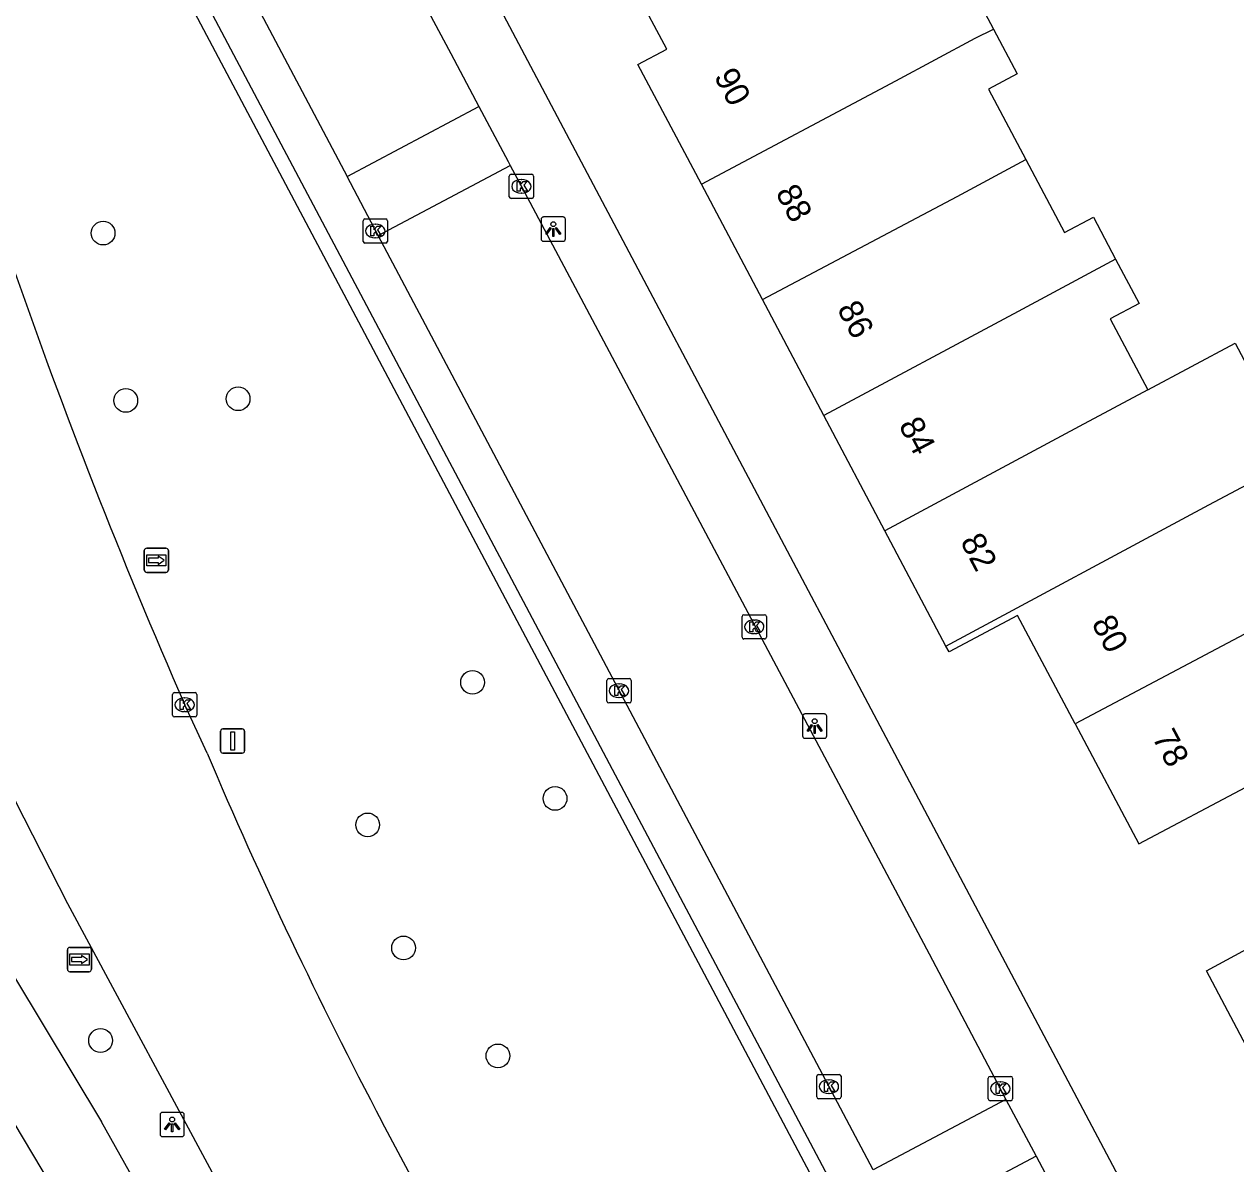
# Model space of a CAD drawing. Extents: x 157793 to 159380, y 380882 to 382313.
# Drawn here: x 158864.27 to 158914.14, y 381887.69 to 381934.59 of the extents above; entities that cross this region are included whole.
import ezdxf

# ---------------------------------------------------------------- set-up
doc = ezdxf.new("R2010")
doc.units = 0
for name, color, linetype in [('IMGEO_Boom', 7, 'Continuous'), ('IMGEO_Fietspad_gesloten', 7, 'Continuous'), ('IMGEO_Kolk', 7, 'Continuous'), ('IMGEO_Lichtpunt', 7, 'Continuous'), ('IMGEO_Pand', 7, 'Continuous'), ('IMGEO_Pand_nummerreeks', 7, 'Continuous'), ('IMGEO_Rijbaan_lokaal_gesloten', 7, 'Continuous'), ('IMGEO_Rijbaan_lokaal_open', 7, 'Continuous'), ('IMGEO_Verkeersbordpaal', 7, 'Continuous'), ('IMGEO_Voetpad_open', 7, 'Continuous'), ('IMGEO_Wegwijzer', 7, 'Continuous')]:
    doc.layers.add(name, color=color, linetype=linetype)

msp = doc.modelspace()

# ---------------------------------------------------------------- linework, layer by layer
at = {"layer": 'IMGEO_Boom'}
for centre in [(158867.521, 381925.992), (158868.454, 381919.106), (158873.077, 381919.174), (158882.727, 381907.502), (158886.122, 381902.725), (158878.41, 381901.635), (158879.887, 381896.569), (158867.418, 381892.76), (158883.773, 381892.126)]:
    msp.add_circle(centre, 0.489, dxfattribs=at)
at = {"layer": 'IMGEO_Fietspad_gesloten'}
for points in [[(158852.437, 381913.066), (158854.249, 381910.746), (158863.88, 381895.361), (158867.453, 381889.407)], [(158909.734, 381803.643), (158906.164, 381811.184), (158902.407, 381818.335), (158892.504, 381836.976), (158876.865, 381865.95), (158872.746, 381873.772), (158868.388, 381881.765), (158860.851, 381894.387), (158858.529, 381898.284), (158857.433, 381899.967)]]:
    msp.add_lwpolyline(points, dxfattribs=at)
msp.add_arc((157689.637, 381221.269), 1354.126, 28.502642, 29.564892, dxfattribs=at)
at = {"layer": 'IMGEO_Kolk'}
for p, q in [((158884.239, 381927.489), (158884.239, 381928.341)), ((158884.314, 381928.415), (158885.166, 381928.415)), ((158885.24, 381928.341), (158885.24, 381927.489)), ((158884.727, 381928.195), (158884.752, 381928.195)), ((158885.166, 381927.415), (158884.314, 381927.415)), ((158884.75, 381927.635), (158884.725, 381927.635)), ((158878.225, 381925.651), (158878.225, 381926.503)), ((158878.3, 381926.577), (158879.152, 381926.577)), ((158878.713, 381926.357), (158878.738, 381926.357)), ((158879.226, 381926.503), (158879.226, 381925.651)), ((158879.152, 381925.577), (158878.3, 381925.577)), ((158878.736, 381925.797), (158878.711, 381925.797)), ((158893.82, 381909.36), (158893.82, 381910.212)), ((158893.895, 381910.286), (158894.747, 381910.286)), ((158894.308, 381910.066), (158894.333, 381910.066)), ((158894.821, 381910.212), (158894.821, 381909.36)), ((158894.331, 381909.506), (158894.306, 381909.506)), ((158894.747, 381909.286), (158893.895, 381909.286)), ((158888.256, 381906.73), (158888.256, 381907.582)), ((158888.331, 381907.656), (158889.183, 381907.656)), ((158888.744, 381907.436), (158888.769, 381907.436)), ((158889.257, 381907.582), (158889.257, 381906.73)), ((158870.378, 381906.152), (158870.378, 381907.004)), ((158870.453, 381907.078), (158871.305, 381907.078)), ((158870.866, 381906.858), (158870.891, 381906.858)), ((158871.379, 381907.004), (158871.379, 381906.152)), ((158888.767, 381906.876), (158888.742, 381906.876)), ((158889.183, 381906.656), (158888.331, 381906.656)), ((158871.305, 381906.078), (158870.453, 381906.078)), ((158870.889, 381906.298), (158870.864, 381906.298)), ((158896.894, 381890.436), (158896.894, 381891.288)), ((158896.969, 381891.362), (158897.821, 381891.362)), ((158897.382, 381891.142), (158897.407, 381891.142)), ((158897.895, 381891.288), (158897.895, 381890.436)), ((158903.952, 381890.356), (158903.952, 381891.208)), ((158904.027, 381891.282), (158904.879, 381891.282)), ((158904.44, 381891.062), (158904.465, 381891.062)), ((158904.953, 381891.208), (158904.953, 381890.356)), ((158897.405, 381890.582), (158897.38, 381890.582)), ((158904.463, 381890.502), (158904.438, 381890.502)), ((158897.821, 381890.362), (158896.969, 381890.362)), ((158904.879, 381890.282), (158904.027, 381890.282))]:
    msp.add_line(p, q, dxfattribs=at)
for points in [[(158884.239, 381927.489), (158884.239, 381928.341)], [(158884.314, 381928.415), (158885.166, 381928.415)], [(158885.24, 381928.341), (158885.24, 381927.489)], [(158884.56, 381928.115), (158884.683, 381928.115), (158884.683, 381927.964), (158884.813, 381928.115), (158884.977, 381928.115), (158884.831, 381927.964), (158884.984, 381927.715), (158884.832, 381927.715), (158884.747, 381927.879), (158884.683, 381927.812), (158884.683, 381927.715), (158884.56, 381927.715), (158884.56, 381928.115)], [(158885.166, 381927.415), (158884.314, 381927.415)], [(158878.225, 381925.651), (158878.225, 381926.503)], [(158878.3, 381926.577), (158879.152, 381926.577)], [(158879.226, 381926.503), (158879.226, 381925.651)], [(158878.546, 381926.277), (158878.669, 381926.277), (158878.669, 381926.126), (158878.799, 381926.277), (158878.963, 381926.277), (158878.817, 381926.126), (158878.97, 381925.877), (158878.818, 381925.877), (158878.733, 381926.041), (158878.669, 381925.974), (158878.669, 381925.877), (158878.546, 381925.877), (158878.546, 381926.277)], [(158879.152, 381925.577), (158878.3, 381925.577)], [(158893.82, 381909.36), (158893.82, 381910.212)], [(158893.895, 381910.286), (158894.747, 381910.286)], [(158894.141, 381909.986), (158894.264, 381909.986), (158894.264, 381909.835), (158894.394, 381909.986), (158894.558, 381909.986), (158894.412, 381909.835), (158894.565, 381909.586), (158894.413, 381909.586), (158894.328, 381909.75), (158894.264, 381909.683), (158894.264, 381909.586), (158894.141, 381909.586), (158894.141, 381909.986)], [(158894.821, 381910.212), (158894.821, 381909.36)], [(158894.747, 381909.286), (158893.895, 381909.286)], [(158888.256, 381906.73), (158888.256, 381907.582)], [(158888.331, 381907.656), (158889.183, 381907.656)], [(158888.577, 381907.356), (158888.7, 381907.356), (158888.7, 381907.205), (158888.83, 381907.356), (158888.994, 381907.356), (158888.848, 381907.205), (158889.001, 381906.956), (158888.849, 381906.956), (158888.764, 381907.12), (158888.7, 381907.053), (158888.7, 381906.956), (158888.577, 381906.956), (158888.577, 381907.356)], [(158889.257, 381907.582), (158889.257, 381906.73)], [(158870.378, 381906.152), (158870.378, 381907.004)], [(158870.453, 381907.078), (158871.305, 381907.078)], [(158871.379, 381907.004), (158871.379, 381906.152)], [(158870.699, 381906.778), (158870.822, 381906.778), (158870.822, 381906.627), (158870.952, 381906.778), (158871.116, 381906.778), (158870.97, 381906.627), (158871.123, 381906.378), (158870.971, 381906.378), (158870.886, 381906.542), (158870.822, 381906.475), (158870.822, 381906.378), (158870.699, 381906.378), (158870.699, 381906.778)], [(158889.183, 381906.656), (158888.331, 381906.656)], [(158871.305, 381906.078), (158870.453, 381906.078)], [(158896.894, 381890.436), (158896.894, 381891.288)], [(158896.969, 381891.362), (158897.821, 381891.362)], [(158897.215, 381891.062), (158897.338, 381891.062), (158897.338, 381890.911), (158897.468, 381891.062), (158897.632, 381891.062), (158897.486, 381890.911), (158897.639, 381890.662), (158897.487, 381890.662), (158897.402, 381890.826), (158897.338, 381890.759), (158897.338, 381890.662), (158897.215, 381890.662), (158897.215, 381891.062)], [(158897.895, 381891.288), (158897.895, 381890.436)], [(158903.952, 381890.356), (158903.952, 381891.208)], [(158904.027, 381891.282), (158904.879, 381891.282)], [(158904.273, 381890.982), (158904.396, 381890.982), (158904.396, 381890.831), (158904.526, 381890.982), (158904.69, 381890.982), (158904.544, 381890.831), (158904.697, 381890.582), (158904.545, 381890.582), (158904.46, 381890.746), (158904.396, 381890.679), (158904.396, 381890.582), (158904.273, 381890.582), (158904.273, 381890.982)], [(158904.953, 381891.208), (158904.953, 381890.356)], [(158897.821, 381890.362), (158896.969, 381890.362)], [(158904.879, 381890.282), (158904.027, 381890.282)]]:
    msp.add_lwpolyline(points, dxfattribs=at)
for centre, start, end in [((158884.316, 381928.339), 91.552, 178.448), ((158884.316, 381928.339), 91.552, 178.448), ((158885.164, 381928.339), 1.552, 88.448), ((158885.164, 381928.339), 1.552, 88.448), ((158884.316, 381927.491), 181.552, 268.448), ((158884.316, 381927.491), 181.552, 268.448), ((158885.164, 381927.491), 271.552, 358.448), ((158885.164, 381927.491), 271.552, 358.448), ((158878.302, 381926.501), 91.552, 178.448), ((158878.302, 381926.501), 91.552, 178.448), ((158879.15, 381926.501), 1.552, 88.448), ((158879.15, 381926.501), 1.552, 88.448), ((158878.302, 381925.653), 181.552, 268.448), ((158878.302, 381925.653), 181.552, 268.448), ((158879.15, 381925.653), 271.552, 358.448), ((158879.15, 381925.653), 271.552, 358.448), ((158893.897, 381910.21), 91.552, 178.448), ((158893.897, 381910.21), 91.552, 178.448), ((158894.745, 381910.21), 1.552, 88.448), ((158894.745, 381910.21), 1.552, 88.448), ((158893.897, 381909.362), 181.552, 268.448), ((158893.897, 381909.362), 181.552, 268.448), ((158894.745, 381909.362), 271.552, 358.448), ((158894.745, 381909.362), 271.552, 358.448), ((158888.333, 381907.58), 91.552, 178.448), ((158888.333, 381907.58), 91.552, 178.448), ((158889.181, 381907.58), 1.552, 88.448), ((158889.181, 381907.58), 1.552, 88.448), ((158870.455, 381907.002), 91.552, 178.448), ((158870.455, 381907.002), 91.552, 178.448), ((158871.303, 381907.002), 1.552, 88.448), ((158871.303, 381907.002), 1.552, 88.448), ((158888.333, 381906.732), 181.552, 268.448), ((158888.333, 381906.732), 181.552, 268.448), ((158889.181, 381906.732), 271.552, 358.448), ((158889.181, 381906.732), 271.552, 358.448), ((158870.455, 381906.154), 181.552, 268.448), ((158870.455, 381906.154), 181.552, 268.448), ((158871.303, 381906.154), 271.552, 358.448), ((158871.303, 381906.154), 271.552, 358.448), ((158896.971, 381891.286), 91.552, 178.448), ((158896.971, 381891.286), 91.552, 178.448), ((158897.819, 381891.286), 1.552, 88.448), ((158897.819, 381891.286), 1.552, 88.448), ((158904.029, 381891.206), 91.552, 178.448), ((158904.029, 381891.206), 91.552, 178.448), ((158904.877, 381891.206), 1.552, 88.448), ((158904.877, 381891.206), 1.552, 88.448), ((158896.971, 381890.438), 181.552, 268.448), ((158896.971, 381890.438), 181.552, 268.448), ((158897.819, 381890.438), 271.552, 358.448), ((158897.819, 381890.438), 271.552, 358.448), ((158904.029, 381890.358), 181.552, 268.448), ((158904.029, 381890.358), 181.552, 268.448), ((158904.877, 381890.358), 271.552, 358.448), ((158904.877, 381890.358), 271.552, 358.448)]:
    msp.add_arc(centre, 0.0765, start, end, dxfattribs=at)
for centre, major_axis, ratio, start_param, end_param in [((158884.726, 381927.915), (-0.387, 0.002), 0.722429, 4.712389, 7.853982), ((158884.751, 381927.915), (-0.39, 0.002), 0.717154, 1.570796, 4.712389), ((158878.712, 381926.077), (-0.387, 0.002), 0.722429, 4.712389, 7.853982), ((158878.737, 381926.077), (-0.39, 0.002), 0.717154, 1.570796, 4.712389), ((158894.307, 381909.786), (-0.387, 0.002), 0.722429, 4.712389, 7.853982), ((158894.332, 381909.786), (-0.39, 0.002), 0.717154, 1.570796, 4.712389), ((158888.743, 381907.156), (-0.387, 0.002), 0.722429, 4.712389, 7.853982), ((158888.768, 381907.156), (-0.39, 0.002), 0.717154, 1.570796, 4.712389), ((158870.865, 381906.578), (-0.387, 0.002), 0.722429, 4.712389, 7.853982), ((158870.89, 381906.578), (-0.39, 0.002), 0.717154, 1.570796, 4.712389), ((158897.381, 381890.862), (-0.387, 0.002), 0.722429, 4.712389, 7.853982), ((158897.406, 381890.862), (-0.39, 0.002), 0.717154, 1.570796, 4.712389), ((158904.439, 381890.782), (-0.387, 0.002), 0.722429, 4.712389, 7.853982), ((158904.464, 381890.782), (-0.39, 0.002), 0.717154, 1.570796, 4.712389)]:
    msp.add_ellipse(centre, major_axis=major_axis, ratio=ratio, start_param=start_param, end_param=end_param, dxfattribs=at)
at = {"layer": 'IMGEO_Lichtpunt'}
for p, q in [((158885.551, 381926.56), (158885.551, 381925.753)), ((158885.551, 381926.56), (158885.551, 381925.753)), ((158886.453, 381926.655), (158885.645, 381926.655)), ((158886.453, 381926.655), (158885.645, 381926.655)), ((158886.547, 381925.753), (158886.547, 381926.56)), ((158886.547, 381925.753), (158886.547, 381926.56)), ((158885.645, 381925.659), (158886.453, 381925.659)), ((158885.645, 381925.659), (158886.453, 381925.659)), ((158896.309, 381906.104), (158896.309, 381905.297)), ((158896.309, 381906.104), (158896.309, 381905.297)), ((158897.211, 381906.199), (158896.403, 381906.199)), ((158897.211, 381906.199), (158896.403, 381906.199)), ((158897.305, 381905.297), (158897.305, 381906.104)), ((158897.305, 381905.297), (158897.305, 381906.104)), ((158896.403, 381905.203), (158897.211, 381905.203)), ((158896.403, 381905.203), (158897.211, 381905.203)), ((158869.866, 381889.709), (158869.866, 381888.902)), ((158869.866, 381889.709), (158869.866, 381888.902)), ((158870.768, 381889.804), (158869.96, 381889.804)), ((158870.768, 381889.804), (158869.96, 381889.804)), ((158870.862, 381888.902), (158870.862, 381889.709)), ((158870.862, 381888.902), (158870.862, 381889.709)), ((158869.96, 381888.808), (158870.768, 381888.808)), ((158869.96, 381888.808), (158870.768, 381888.808))]:
    msp.add_line(p, q, dxfattribs=at)
for points in [[(158885.925, 381926.224), (158885.964, 381926.196), (158885.776, 381925.934), (158885.738, 381925.961), (158885.925, 381926.224)], [(158886.027, 381926.176), (158886.074, 381926.176), (158886.074, 381925.854), (158886.027, 381925.854), (158886.027, 381926.176)], [(158886.137, 381926.196), (158886.175, 381926.223), (158886.362, 381925.961), (158886.323, 381925.933), (158886.137, 381926.196)], [(158896.683, 381905.768), (158896.722, 381905.74), (158896.534, 381905.478), (158896.496, 381905.505), (158896.683, 381905.768)], [(158896.785, 381905.72), (158896.832, 381905.72), (158896.832, 381905.398), (158896.785, 381905.398), (158896.785, 381905.72)], [(158896.895, 381905.74), (158896.933, 381905.767), (158897.12, 381905.505), (158897.081, 381905.477), (158896.895, 381905.74)], [(158870.24, 381889.373), (158870.279, 381889.345), (158870.091, 381889.083), (158870.053, 381889.11), (158870.24, 381889.373)], [(158870.342, 381889.325), (158870.389, 381889.325), (158870.389, 381889.003), (158870.342, 381889.003), (158870.342, 381889.325)], [(158870.452, 381889.345), (158870.49, 381889.372), (158870.677, 381889.11), (158870.638, 381889.082), (158870.452, 381889.345)]]:
    msp.add_lwpolyline(points, dxfattribs=at)
for centre in [(158886.05, 381926.358), (158896.808, 381905.902), (158870.365, 381889.507)]:
    msp.add_circle(centre, 0.0994, dxfattribs=at)
for centre, start, end in [((158885.645, 381926.56), 90, 180), ((158885.645, 381926.56), 90, 180), ((158886.453, 381926.56), 0, 90), ((158886.453, 381926.56), 0, 90), ((158885.645, 381925.753), 180, 270), ((158885.645, 381925.753), 180, 270), ((158886.453, 381925.753), 270, 0), ((158886.453, 381925.753), 270, 360), ((158896.403, 381906.104), 90, 180), ((158896.403, 381906.104), 90, 180), ((158897.211, 381906.104), 0, 90), ((158897.211, 381906.104), 0, 90), ((158896.403, 381905.297), 180, 270), ((158896.403, 381905.297), 180, 270), ((158897.211, 381905.297), 270, 0), ((158897.211, 381905.297), 270, 360), ((158869.96, 381889.709), 90, 180), ((158869.96, 381889.709), 90, 180), ((158870.768, 381889.709), 0, 90), ((158870.768, 381889.709), 0, 90), ((158869.96, 381888.902), 180, 270), ((158869.96, 381888.902), 180, 270), ((158870.768, 381888.902), 270, 0), ((158870.768, 381888.902), 270, 360)]:
    msp.add_arc(centre, 0.0946, start, end, dxfattribs=at)
at = {"layer": 'IMGEO_Pand'}
for points in [[(158892.146, 381928.002), (158889.535, 381932.934), (158890.719, 381933.562), (158889.474, 381935.913), (158896.277, 381939.519), (158900.315, 381941.659), (158904.17, 381934.391)], [(158892.146, 381928.002), (158900.15, 381932.26), (158903.417, 381934.012), (158904.17, 381934.391)], [(158904.17, 381934.391), (158905.147, 381932.549), (158903.963, 381931.921), (158905.504, 381929.015)], [(158894.66, 381923.255), (158902.68, 381927.5), (158905.504, 381929.015)], [(158905.504, 381929.015), (158907.095, 381926.015), (158908.279, 381926.642), (158909.195, 381924.914)], [(158894.66, 381923.255), (158892.146, 381928.002)], [(158909.195, 381924.914), (158905.19, 381922.77), (158897.183, 381918.49)], [(158909.195, 381924.914), (158910.161, 381923.093), (158908.977, 381922.465), (158910.527, 381919.541)], [(158897.183, 381918.49), (158894.66, 381923.255)], [(158910.527, 381919.541), (158914.116, 381921.459), (158916.632, 381916.714)], [(158910.527, 381919.541), (158907.7, 381918.03), (158899.702, 381913.733)], [(158899.702, 381913.733), (158897.183, 381918.49)], [(158902.209, 381908.997), (158913.036, 381914.808), (158916.632, 381916.714)], [(158902.209, 381908.997), (158899.702, 381913.733)], [(158918.232, 381911.461), (158907.531, 381905.797)], [(158907.531, 381905.797), (158905.16, 381910.255), (158902.338, 381908.754), (158902.209, 381908.997)], [(158907.531, 381905.797), (158910.157, 381900.86), (158914.549, 381903.186), (158915.936, 381900.538)], [(158915.564, 381890.652), (158912.933, 381895.634), (158917.278, 381897.976), (158915.936, 381900.538)]]:
    msp.add_lwpolyline(points, dxfattribs=at)
at = {"layer": 'IMGEO_Rijbaan_lokaal_gesloten'}
for points in [[(158864.338, 381966.569), (158866.515, 381962.5), (158874.686, 381946.884), (158876.451, 381943.549), (158879.686, 381937.423), (158881.831, 381933.383), (158882.987, 381931.206)], [(158861.184, 381959.244), (158877.56, 381928.325)], [(158885.942, 381861.581), (158875.007, 381881.771), (158872.701, 381886.059), (158866.076, 381898.384), (158863.547, 381903.338), (158838.996, 381949.511)], [(158871.798, 381904.588), (158870.879, 381906.578)], [(158890.48, 381868.164), (158887.364, 381873.933), (158882.815, 381882.254), (158879.01, 381889.404)]]:
    msp.add_lwpolyline(points, dxfattribs=at)
for centre, radius, start, end in [((159105.532, 382009.018), 256.039, 194.84076, 203.58416), ((159056.366, 381982.948), 200.513, 203.00413, 207.80884)]:
    msp.add_arc(centre, radius, start, end, dxfattribs=at)
at = {"layer": 'IMGEO_Rijbaan_lokaal_open'}
for points in [[(158877.56, 381928.325), (158882.987, 381931.206)], [(158882.987, 381931.206), (158884.189, 381928.942), (158884.277, 381928.776)], [(158878.847, 381925.895), (158877.56, 381928.325)], [(158878.847, 381925.895), (158884.277, 381928.776)], [(158884.277, 381928.776), (158884.735, 381927.914), (158901.521, 381896.327), (158904.336, 381890.986), (158904.681, 381890.335)], [(158899.217, 381887.437), (158878.847, 381925.895)], [(158904.681, 381890.335), (158899.217, 381887.437)], [(158904.681, 381890.335), (158905.923, 381887.994)], [(158905.923, 381887.994), (158900.457, 381885.095)], [(158905.923, 381887.994), (158911.805, 381876.904)]]:
    msp.add_lwpolyline(points, dxfattribs=at)
at = {"layer": 'IMGEO_Verkeersbordpaal'}
for p, q in [((158872.353, 381904.687), (158872.353, 381905.487)), ((158872.353, 381905.487), (158872.353, 381904.687)), ((158872.453, 381905.587), (158873.243, 381905.587)), ((158873.243, 381905.587), (158872.453, 381905.587)), ((158873.343, 381905.487), (158873.343, 381904.687)), ((158873.343, 381904.687), (158873.343, 381905.487)), ((158873.243, 381904.587), (158872.453, 381904.587)), ((158872.453, 381904.587), (158873.243, 381904.587))]:
    msp.add_line(p, q, dxfattribs=at)
msp.add_lwpolyline([(158872.773, 381905.462), (158872.923, 381905.462), (158872.923, 381904.712), (158872.773, 381904.712), (158872.773, 381905.462)], dxfattribs=at)
for centre, start, end in [((158872.453, 381905.487), 90, 180), ((158872.453, 381905.487), 90, 180), ((158873.243, 381905.487), 0, 90), ((158873.243, 381905.487), 360, 90), ((158872.453, 381904.687), 180, 270), ((158872.453, 381904.687), 180, 270), ((158873.243, 381904.687), 270, 0), ((158873.243, 381904.687), 270, 0)]:
    msp.add_arc(centre, 0.1, start, end, dxfattribs=at)
at = {"layer": 'IMGEO_Voetpad_open'}
for points in [[(158869.501, 381962.363), (158912.757, 381880.663)], [(158900.784, 381880.72), (158860.953, 381955.874), (158860.859, 381956.144)], [(158903.59, 381879.18), (158900.587, 381879.806), (158867.078, 381943.011)]]:
    msp.add_lwpolyline(points, dxfattribs=at)
at = {"layer": 'IMGEO_Wegwijzer'}
for p, q in [((158869.217, 381912.124), (158869.217, 381912.924)), ((158869.217, 381912.924), (158869.217, 381912.124)), ((158869.317, 381913.024), (158870.107, 381913.024)), ((158870.107, 381913.024), (158869.317, 381913.024)), ((158870.207, 381912.924), (158870.207, 381912.124)), ((158870.207, 381912.124), (158870.207, 381912.924)), ((158870.107, 381912.024), (158869.317, 381912.024)), ((158869.317, 381912.024), (158870.107, 381912.024)), ((158866.054, 381895.692), (158866.054, 381896.492)), ((158866.054, 381896.492), (158866.054, 381895.692)), ((158866.154, 381896.592), (158866.944, 381896.592)), ((158866.944, 381896.592), (158866.154, 381896.592)), ((158867.044, 381896.492), (158867.044, 381895.692)), ((158867.044, 381895.692), (158867.044, 381896.492)), ((158866.944, 381895.592), (158866.154, 381895.592)), ((158866.154, 381895.592), (158866.944, 381895.592))]:
    msp.add_line(p, q, dxfattribs=at)
for points in [[(158869.318, 381912.756), (158870.106, 381912.756), (158870.106, 381912.292), (158869.318, 381912.292), (158869.318, 381912.756)], [(158869.383, 381912.608), (158869.383, 381912.524), (158869.383, 381912.44), (158869.794, 381912.44), (158869.794, 381912.357), (158870.041, 381912.524), (158869.794, 381912.691), (158869.794, 381912.608), (158869.383, 381912.608)], [(158866.155, 381896.324), (158866.943, 381896.324), (158866.943, 381895.86), (158866.155, 381895.86), (158866.155, 381896.324)], [(158866.22, 381896.176), (158866.22, 381896.092), (158866.22, 381896.008), (158866.631, 381896.008), (158866.631, 381895.925), (158866.878, 381896.092), (158866.631, 381896.259), (158866.631, 381896.176), (158866.22, 381896.176)]]:
    msp.add_lwpolyline(points, dxfattribs=at)
for centre, start, end in [((158869.317, 381912.924), 90, 180), ((158869.317, 381912.924), 90, 180), ((158870.107, 381912.924), 0, 90), ((158870.107, 381912.924), 360, 90), ((158869.317, 381912.124), 180, 270), ((158869.317, 381912.124), 180, 270), ((158870.107, 381912.124), 270, 0), ((158870.107, 381912.124), 270, 0), ((158866.154, 381896.492), 90, 180), ((158866.154, 381896.492), 90, 180), ((158866.944, 381896.492), 0, 90), ((158866.944, 381896.492), 360, 90), ((158866.154, 381895.692), 180, 270), ((158866.154, 381895.692), 180, 270), ((158866.944, 381895.692), 270, 0), ((158866.944, 381895.692), 270, 0)]:
    msp.add_arc(centre, 0.1, start, end, dxfattribs=at)

# ---------------------------------------------------------------- texts
at = {"layer": 'IMGEO_Pand_nummerreeks'}
for s, rotation, p in [('90', 297.9028, (158892.644, 381932.447)), ('88', 297.9006, (158895.179, 381927.66)), ('86', 297.9006, (158897.712, 381922.875)), ('84', 297.9006, (158900.247, 381918.087)), ('82', 297.9028, (158902.781, 381913.303)), ('80', 298.006, (158908.183, 381909.936)), ('78', 298.006, (158910.681, 381905.239))]:
    msp.add_text(s, height=1, rotation=rotation, dxfattribs=at).set_placement(p)

doc.saveas('drawing.dxf')
